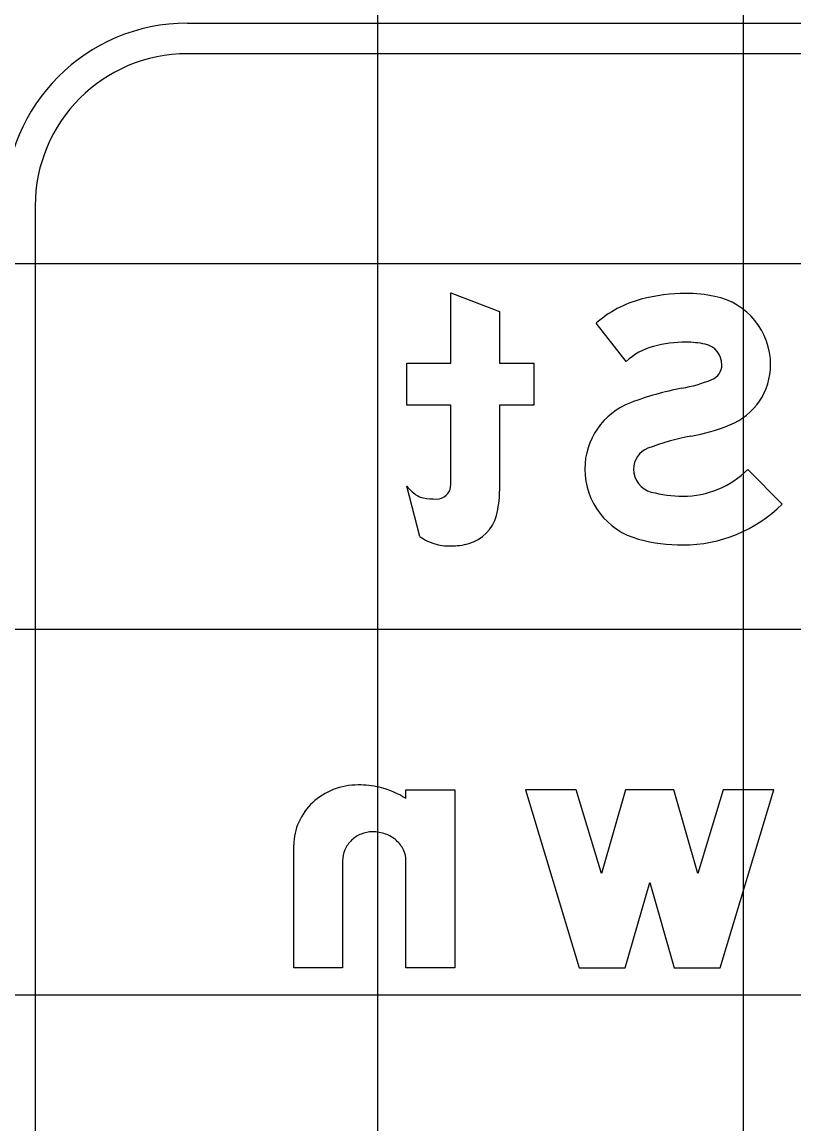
# Model space of a CAD drawing. Extents: x 1797809 to 2198143, y 249608 to 1237864.
# Drawn here: x 2197314.14 to 2197318.37, y 1237200.4 to 1237206.43 of the extents above; entities that cross this region are included whole.
import ezdxf

# ---------------------------------------------------------------- set-up
doc = ezdxf.new("R2010")
doc.units = 0
for name, color, linetype in [('GSBWFILL', 7, 'Continuous'), ('GSCOLORFILL', 7, 'Continuous'), ('GSOUTLINE', 7, 'Continuous'), ('GSSHT', 7, 'Continuous')]:
    doc.layers.add(name, color=color, linetype=linetype)

msp = doc.modelspace()

# ---------------------------------------------------------------- linework, layer by layer
at = {"layer": 'GSBWFILL'}
for p, q in [((2197316.3183, 1237203.6125), (2197316.2481, 1237203.8885)), ((2197315.8963, 1237201.8392), (2197315.8963, 1237201.2544))]:
    msp.add_line(p, q, dxfattribs=at)
for points in [[(2197316.4881, 1237203.9411), (2197316.4881, 1237204.3311), (2197316.2481, 1237204.3311), (2197316.2481, 1237204.5611), (2197316.4881, 1237204.5611), (2197316.4881, 1237204.9444), (2197316.7548, 1237204.8432), (2197316.7548, 1237204.5611), (2197316.9415, 1237204.5611), (2197316.9415, 1237204.3311), (2197316.7548, 1237204.3311), (2197316.7548, 1237203.8605)], [(2197317.4481, 1237204.5691), (2197317.2832, 1237204.7795)], [(2197318.1138, 1237203.9796), (2197318.3015, 1237203.7902)], [(2197316.2429, 1237202.1796), (2197316.2429, 1237202.2277), (2197316.5096, 1237202.2277), (2197316.5096, 1237201.2544), (2197316.2429, 1237201.2544), (2197316.2429, 1237201.8392)], [(2197315.8963, 1237201.2544), (2197315.6296, 1237201.2544), (2197315.6296, 1237201.9269)]]:
    msp.add_lwpolyline(points, dxfattribs=at)
msp.add_lwpolyline([(2197316.8963, 1237202.2277), (2197317.1896, 1237201.2544), (2197317.4429, 1237201.2544), (2197317.5763, 1237201.7211), (2197317.7096, 1237201.2544), (2197317.9629, 1237201.2544), (2197318.2563, 1237202.2277), (2197317.9777, 1237202.2277), (2197317.8397, 1237201.7697), (2197317.7088, 1237202.2277), (2197317.4437, 1237202.2277), (2197317.3128, 1237201.7697), (2197317.1748, 1237202.2277)], close=True, dxfattribs=at)
for centre, major_axis, ratio, start_param, end_param in [((2197317.6855, 1237204.319), (0, -0.6115), 0.999997, 3.398544, 3.859626), ((2197317.7749, 1237203.9789), (0, -0.9632), 0.999997, 3.141593, 3.398544), ((2197317.7749, 1237204.1566), (0, -0.7855), 0.999997, 2.938834, 3.141593), ((2197317.8561, 1237204.5518), (0, -0.382), 0.999997, 1.570796, 2.938834), ((2197317.7749, 1237203.9789), (0, -0.6965), 0.999997, 3.141593, 3.398544), ((2197317.7749, 1237204.1566), (0, -0.5188), 0.999997, 2.938834, 3.141593), ((2197317.8561, 1237204.5518), (0, -0.1153), 0.999997, 1.570796, 2.938834), ((2197317.6855, 1237204.319), (0, -0.3448), 0.999997, 3.398544, 3.900941), ((2197317.8842, 1237204.5518), (0, -0.0872), 0.999997, 0.380343, 1.570796), ((2197317.8842, 1237204.5518), (0, -0.3538), 0.999997, 0.380343, 1.570796), ((2197318.0502, 1237202.8276), (0, -1.6233), 0.999997, 3.325745, 3.506141), ((2197317.5936, 1237205.2786), (0, -0.8699), 0.999997, 0.184152, 0.380343), ((2197317.6099, 1237203.9813), (0, -0.3885), 0.999997, 3.506141, 4.712389), ((2197317.5936, 1237205.2786), (0, -1.1366), 0.999997, 0.184153, 0.380343), ((2197318.0502, 1237202.8276), (0, -1.3566), 0.999997, 3.325745, 3.506141), ((2197317.6099, 1237203.9813), (0, -0.1218), 0.999997, 3.506141, 4.712389), ((2197314.8189, 1237203.9411), (0, -1.6693), 0.999998, 1.535587, 1.570796), ((2197317.6176, 1237203.9813), (0, -0.3961), 0.999997, 4.712389, 6.023261), ((2197317.6176, 1237203.9813), (0, -0.1295), 0.999997, 4.712389, 6.023261), ((2197317.7586, 1237204.3378), (0, -0.5044), 0.999997, 0, 0.780986), ((2197316.4237, 1237204.0194), (0, -0.2189), 0.999998, 5.35314, 5.6685), ((2197316.4116, 1237203.8953), (0, -0.0767), 0.999998, 0.733764, 1.400742), ((2197316.3551, 1237203.9223), (0, -0.1), 0.999998, 5.6685, 6.114016), ((2197316.4091, 1237204.2388), (0, -0.4211), 0.999998, 6.114016, 6.283185), ((2197316.4091, 1237203.898), (0, -0.0803), 0.999998, 0, 0.733764), ((2197316.2374, 1237203.8605), (0, -0.5174), 0.999998, 1.310894, 1.570796), ((2197317.7586, 1237204.5116), (0, -0.6782), 0.999997, 6.023261, 6.283185), ((2197317.7586, 1237204.3378), (0, -0.7711), 0.999997, 0, 0.780986), ((2197316.528, 1237203.7832), (0, -0.2167), 0.999998, 0.272066, 1.310894), ((2197316.4967, 1237203.8748), (0, -0.3172), 0.999998, 5.685934, 5.997023), ((2197316.4683, 1237203.7784), (0, -0.2167), 0.999998, 5.997023, 6.219044), ((2197316.4882, 1237203.9262), (0, -0.3651), 0.999998, 6.283185, 6.555252), ((2197317.7586, 1237204.5116), (0, -0.9449), 0.999997, 6.023261, 6.283185), ((2197316.4882, 1237204.0869), (0, -0.5258), 0.999998, 6.219044, 6.283185), ((2197315.9804, 1237201.879), (0, -0.3754), 0.999997, 3.141593, 3.510493), ((2197315.9804, 1237201.721), (0, -0.5334), 0.999997, 2.921606, 3.141593), ((2197315.9714, 1237201.9024), (0, -0.3503), 0.999997, 3.510493, 3.89252), ((2197315.985, 1237201.7746), (0, -0.4802), 0.999997, 2.574461, 2.906505), ((2197315.9574, 1237201.9173), (0, -0.3299), 0.999997, 3.89252, 4.294702), ((2197315.9358, 1237201.9269), (0, -0.3062), 0.999997, 4.294702, 4.712389), ((2197316.0553, 1237201.8373), (0, -0.1594), 0.999997, 3.912508, 4.309343), ((2197316.0582, 1237201.8344), (0, -0.1635), 0.999997, 3.524154, 3.912508), ((2197316.06, 1237201.8298), (0, -0.1684), 0.999997, 3.141593, 3.524154), ((2197316.06, 1237201.7883), (0, -0.2099), 0.999997, 2.795889, 3.141593), ((2197316.0689, 1237201.8132), (0, -0.1835), 0.999997, 2.425874, 2.795889), ((2197316.0827, 1237201.829), (0, -0.1625), 0.999997, 2.015362, 2.425874), ((2197316.0509, 1237201.8392), (0, -0.1546), 0.999997, 4.309343, 4.712389), ((2197316.104, 1237201.8392), (0, -0.1389), 0.999997, 1.570796, 2.015362)]:
    msp.add_ellipse(centre, major_axis=major_axis, ratio=ratio, start_param=start_param, end_param=end_param, dxfattribs=at)
at = {"layer": 'GSCOLORFILL'}
for p, q in [((2197315.0471, 1237206.4197), (2197326.5554, 1237206.4197)), ((2197326.5554, 1237206.253), (2197315.0471, 1237206.253)), ((2197314.2138, 1237205.4197), (2197314.2138, 1237199.4197)), ((2197316.3183, 1237203.6125), (2197316.2481, 1237203.8885)), ((2197315.8963, 1237201.8392), (2197315.8963, 1237201.2544))]:
    msp.add_line(p, q, dxfattribs=at)
for points in [[(2197316.4881, 1237203.9411), (2197316.4881, 1237204.3311), (2197316.2481, 1237204.3311), (2197316.2481, 1237204.5611), (2197316.4881, 1237204.5611), (2197316.4881, 1237204.9444), (2197316.7548, 1237204.8432), (2197316.7548, 1237204.5611), (2197316.9415, 1237204.5611), (2197316.9415, 1237204.3311), (2197316.7548, 1237204.3311), (2197316.7548, 1237203.8605)], [(2197317.4481, 1237204.5691), (2197317.2832, 1237204.7795)], [(2197318.1138, 1237203.9796), (2197318.3015, 1237203.7902)], [(2197316.2429, 1237202.1796), (2197316.2429, 1237202.2277), (2197316.5096, 1237202.2277), (2197316.5096, 1237201.2544), (2197316.2429, 1237201.2544), (2197316.2429, 1237201.8392)], [(2197315.8963, 1237201.2544), (2197315.6296, 1237201.2544), (2197315.6296, 1237201.9269)]]:
    msp.add_lwpolyline(points, dxfattribs=at)
msp.add_lwpolyline([(2197316.8963, 1237202.2277), (2197317.1896, 1237201.2544), (2197317.4429, 1237201.2544), (2197317.5763, 1237201.7211), (2197317.7096, 1237201.2544), (2197317.9629, 1237201.2544), (2197318.2563, 1237202.2277), (2197317.9777, 1237202.2277), (2197317.8397, 1237201.7697), (2197317.7088, 1237202.2277), (2197317.4437, 1237202.2277), (2197317.3128, 1237201.7697), (2197317.1748, 1237202.2277)], close=True, dxfattribs=at)
for radius in [1, 0.8333]:
    msp.add_arc((2197315.0471, 1237205.4197), radius, 90, 180, dxfattribs=at)
for centre, major_axis, ratio, start_param, end_param in [((2197317.6855, 1237204.319), (0, -0.6115), 0.999997, 3.398544, 3.859626), ((2197317.7749, 1237203.9789), (0, -0.9632), 0.999997, 3.141593, 3.398544), ((2197317.7749, 1237204.1566), (0, -0.7855), 0.999997, 2.938834, 3.141593), ((2197317.8561, 1237204.5518), (0, -0.382), 0.999997, 1.570796, 2.938834), ((2197317.7749, 1237203.9789), (0, -0.6965), 0.999997, 3.141593, 3.398544), ((2197317.7749, 1237204.1566), (0, -0.5188), 0.999997, 2.938834, 3.141593), ((2197317.8561, 1237204.5518), (0, -0.1153), 0.999997, 1.570796, 2.938834), ((2197317.6855, 1237204.319), (0, -0.3448), 0.999997, 3.398544, 3.900941), ((2197317.8842, 1237204.5518), (0, -0.0872), 0.999997, 0.380343, 1.570796), ((2197317.8842, 1237204.5518), (0, -0.3538), 0.999997, 0.380343, 1.570796), ((2197318.0502, 1237202.8276), (0, -1.6233), 0.999997, 3.325745, 3.506141), ((2197317.5936, 1237205.2786), (0, -0.8699), 0.999997, 0.184152, 0.380343), ((2197317.6099, 1237203.9813), (0, -0.3885), 0.999997, 3.506141, 4.712389), ((2197317.5936, 1237205.2786), (0, -1.1366), 0.999997, 0.184153, 0.380343), ((2197318.0502, 1237202.8276), (0, -1.3566), 0.999997, 3.325745, 3.506141), ((2197317.6099, 1237203.9813), (0, -0.1218), 0.999997, 3.506141, 4.712389), ((2197314.8189, 1237203.9411), (0, -1.6693), 0.999998, 1.535587, 1.570796), ((2197317.6176, 1237203.9813), (0, -0.3961), 0.999997, 4.712389, 6.023261), ((2197317.6176, 1237203.9813), (0, -0.1295), 0.999997, 4.712389, 6.023261), ((2197317.7586, 1237204.3378), (0, -0.5044), 0.999997, 0, 0.780986), ((2197316.4237, 1237204.0194), (0, -0.2189), 0.999998, 5.35314, 5.6685), ((2197316.4116, 1237203.8953), (0, -0.0767), 0.999998, 0.733764, 1.400742), ((2197316.3551, 1237203.9223), (0, -0.1), 0.999998, 5.6685, 6.114016), ((2197316.4091, 1237204.2388), (0, -0.4211), 0.999998, 6.114016, 6.283185), ((2197316.4091, 1237203.898), (0, -0.0803), 0.999998, 0, 0.733764), ((2197316.2374, 1237203.8605), (0, -0.5174), 0.999998, 1.310894, 1.570796), ((2197317.7586, 1237204.5116), (0, -0.6782), 0.999997, 6.023261, 6.283185), ((2197317.7586, 1237204.3378), (0, -0.7711), 0.999997, 0, 0.780986), ((2197316.528, 1237203.7832), (0, -0.2167), 0.999998, 0.272066, 1.310894), ((2197316.4967, 1237203.8748), (0, -0.3172), 0.999998, 5.685934, 5.997023), ((2197316.4683, 1237203.7784), (0, -0.2167), 0.999998, 5.997023, 6.219044), ((2197316.4882, 1237203.9262), (0, -0.3651), 0.999998, 6.283185, 6.555252), ((2197317.7586, 1237204.5116), (0, -0.9449), 0.999997, 6.023261, 6.283185), ((2197316.4882, 1237204.0869), (0, -0.5258), 0.999998, 6.219044, 6.283185), ((2197315.9804, 1237201.879), (0, -0.3754), 0.999997, 3.141593, 3.510493), ((2197315.9804, 1237201.721), (0, -0.5334), 0.999997, 2.921606, 3.141593), ((2197315.9714, 1237201.9024), (0, -0.3503), 0.999997, 3.510493, 3.89252), ((2197315.985, 1237201.7746), (0, -0.4802), 0.999997, 2.574461, 2.906505), ((2197315.9574, 1237201.9173), (0, -0.3299), 0.999997, 3.89252, 4.294702), ((2197315.9358, 1237201.9269), (0, -0.3062), 0.999997, 4.294702, 4.712389), ((2197316.0553, 1237201.8373), (0, -0.1594), 0.999997, 3.912508, 4.309343), ((2197316.0582, 1237201.8344), (0, -0.1635), 0.999997, 3.524154, 3.912508), ((2197316.06, 1237201.8298), (0, -0.1684), 0.999997, 3.141593, 3.524154), ((2197316.06, 1237201.7883), (0, -0.2099), 0.999997, 2.795889, 3.141593), ((2197316.0689, 1237201.8132), (0, -0.1835), 0.999997, 2.425874, 2.795889), ((2197316.0827, 1237201.829), (0, -0.1625), 0.999997, 2.015362, 2.425874), ((2197316.0509, 1237201.8392), (0, -0.1546), 0.999997, 4.309343, 4.712389), ((2197316.104, 1237201.8392), (0, -0.1389), 0.999997, 1.570796, 2.015362)]:
    msp.add_ellipse(centre, major_axis=major_axis, ratio=ratio, start_param=start_param, end_param=end_param, dxfattribs=at)
at = {"layer": 'GSOUTLINE'}
for p, q in [((2197316.3183, 1237203.6125), (2197316.2481, 1237203.8885)), ((2197315.8963, 1237201.8392), (2197315.8963, 1237201.2544))]:
    msp.add_line(p, q, dxfattribs=at)
for points in [[(2197316.4881, 1237203.9411), (2197316.4881, 1237204.3311), (2197316.2481, 1237204.3311), (2197316.2481, 1237204.5611), (2197316.4881, 1237204.5611), (2197316.4881, 1237204.9444), (2197316.7548, 1237204.8432), (2197316.7548, 1237204.5611), (2197316.9415, 1237204.5611), (2197316.9415, 1237204.3311), (2197316.7548, 1237204.3311), (2197316.7548, 1237203.8605)], [(2197317.4481, 1237204.5691), (2197317.2832, 1237204.7795)], [(2197318.1138, 1237203.9796), (2197318.3015, 1237203.7902)], [(2197316.2429, 1237202.1796), (2197316.2429, 1237202.2277), (2197316.5096, 1237202.2277), (2197316.5096, 1237201.2544), (2197316.2429, 1237201.2544), (2197316.2429, 1237201.8392)], [(2197315.8963, 1237201.2544), (2197315.6296, 1237201.2544), (2197315.6296, 1237201.9269)]]:
    msp.add_lwpolyline(points, dxfattribs=at)
msp.add_lwpolyline([(2197316.8963, 1237202.2277), (2197317.1896, 1237201.2544), (2197317.4429, 1237201.2544), (2197317.5763, 1237201.7211), (2197317.7096, 1237201.2544), (2197317.9629, 1237201.2544), (2197318.2563, 1237202.2277), (2197317.9777, 1237202.2277), (2197317.8397, 1237201.7697), (2197317.7088, 1237202.2277), (2197317.4437, 1237202.2277), (2197317.3128, 1237201.7697), (2197317.1748, 1237202.2277)], close=True, dxfattribs=at)
for centre, major_axis, ratio, start_param, end_param in [((2197317.6855, 1237204.319), (0, -0.6115), 0.999997, 3.398544, 3.859626), ((2197317.7749, 1237203.9789), (0, -0.9632), 0.999997, 3.141593, 3.398544), ((2197317.7749, 1237204.1566), (0, -0.7855), 0.999997, 2.938834, 3.141593), ((2197317.8561, 1237204.5518), (0, -0.382), 0.999997, 1.570796, 2.938834), ((2197317.7749, 1237203.9789), (0, -0.6965), 0.999997, 3.141593, 3.398544), ((2197317.7749, 1237204.1566), (0, -0.5188), 0.999997, 2.938834, 3.141593), ((2197317.8561, 1237204.5518), (0, -0.1153), 0.999997, 1.570796, 2.938834), ((2197317.6855, 1237204.319), (0, -0.3448), 0.999997, 3.398544, 3.900941), ((2197317.8842, 1237204.5518), (0, -0.0872), 0.999997, 0.380343, 1.570796), ((2197317.8842, 1237204.5518), (0, -0.3538), 0.999997, 0.380343, 1.570796), ((2197318.0502, 1237202.8276), (0, -1.6233), 0.999997, 3.325745, 3.506141), ((2197317.5936, 1237205.2786), (0, -0.8699), 0.999997, 0.184152, 0.380343), ((2197317.6099, 1237203.9813), (0, -0.3885), 0.999997, 3.506141, 4.712389), ((2197317.5936, 1237205.2786), (0, -1.1366), 0.999997, 0.184153, 0.380343), ((2197318.0502, 1237202.8276), (0, -1.3566), 0.999997, 3.325745, 3.506141), ((2197317.6099, 1237203.9813), (0, -0.1218), 0.999997, 3.506141, 4.712389), ((2197314.8189, 1237203.9411), (0, -1.6693), 0.999998, 1.535587, 1.570796), ((2197317.6176, 1237203.9813), (0, -0.3961), 0.999997, 4.712389, 6.023261), ((2197317.6176, 1237203.9813), (0, -0.1295), 0.999997, 4.712389, 6.023261), ((2197317.7586, 1237204.3378), (0, -0.5044), 0.999997, 0, 0.780986), ((2197316.4237, 1237204.0194), (0, -0.2189), 0.999998, 5.35314, 5.6685), ((2197316.4116, 1237203.8953), (0, -0.0767), 0.999998, 0.733764, 1.400742), ((2197316.3551, 1237203.9223), (0, -0.1), 0.999998, 5.6685, 6.114016), ((2197316.4091, 1237204.2388), (0, -0.4211), 0.999998, 6.114016, 6.283185), ((2197316.4091, 1237203.898), (0, -0.0803), 0.999998, 0, 0.733764), ((2197316.2374, 1237203.8605), (0, -0.5174), 0.999998, 1.310894, 1.570796), ((2197317.7586, 1237204.5116), (0, -0.6782), 0.999997, 6.023261, 6.283185), ((2197317.7586, 1237204.3378), (0, -0.7711), 0.999997, 0, 0.780986), ((2197316.528, 1237203.7832), (0, -0.2167), 0.999998, 0.272066, 1.310894), ((2197316.4967, 1237203.8748), (0, -0.3172), 0.999998, 5.685934, 5.997023), ((2197316.4683, 1237203.7784), (0, -0.2167), 0.999998, 5.997023, 6.219044), ((2197316.4882, 1237203.9262), (0, -0.3651), 0.999998, 6.283185, 6.555252), ((2197317.7586, 1237204.5116), (0, -0.9449), 0.999997, 6.023261, 6.283185), ((2197316.4882, 1237204.0869), (0, -0.5258), 0.999998, 6.219044, 6.283185), ((2197315.9804, 1237201.879), (0, -0.3754), 0.999997, 3.141593, 3.510493), ((2197315.9804, 1237201.721), (0, -0.5334), 0.999997, 2.921606, 3.141593), ((2197315.9714, 1237201.9024), (0, -0.3503), 0.999997, 3.510493, 3.89252), ((2197315.985, 1237201.7746), (0, -0.4802), 0.999997, 2.574461, 2.906505), ((2197315.9574, 1237201.9173), (0, -0.3299), 0.999997, 3.89252, 4.294702), ((2197315.9358, 1237201.9269), (0, -0.3062), 0.999997, 4.294702, 4.712389), ((2197316.0553, 1237201.8373), (0, -0.1594), 0.999997, 3.912508, 4.309343), ((2197316.0582, 1237201.8344), (0, -0.1635), 0.999997, 3.524154, 3.912508), ((2197316.06, 1237201.8298), (0, -0.1684), 0.999997, 3.141593, 3.524154), ((2197316.06, 1237201.7883), (0, -0.2099), 0.999997, 2.795889, 3.141593), ((2197316.0689, 1237201.8132), (0, -0.1835), 0.999997, 2.425874, 2.795889), ((2197316.0827, 1237201.829), (0, -0.1625), 0.999997, 2.015362, 2.425874), ((2197316.0509, 1237201.8392), (0, -0.1546), 0.999997, 4.309343, 4.712389), ((2197316.104, 1237201.8392), (0, -0.1389), 0.999997, 1.570796, 2.015362)]:
    msp.add_ellipse(centre, major_axis=major_axis, ratio=ratio, start_param=start_param, end_param=end_param, dxfattribs=at)
at = {"layer": 'GSSHT'}
for p, q in [((2197316.0894, 1237163.1062), (2197316.0894, 1237223.1062)), ((2197318.0894, 1237163.1062), (2197318.0894, 1237223.1062)), ((2197288.0894, 1237205.1062), (2197408.0894, 1237205.1062)), ((2197288.0894, 1237203.1062), (2197408.0894, 1237203.1062)), ((2197288.0894, 1237201.1062), (2197408.0894, 1237201.1062))]:
    msp.add_line(p, q, dxfattribs=at)

doc.saveas('drawing.dxf')
